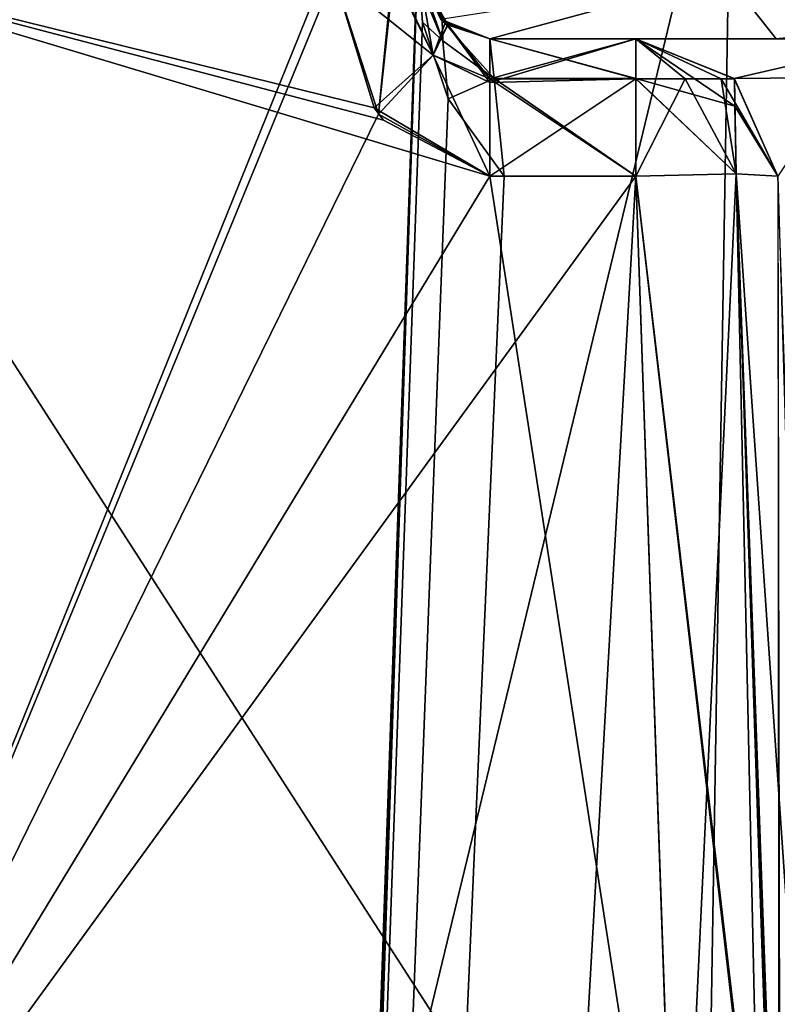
# Model space of a CAD drawing. Header units: inches. Extents: x -10 to 10, y -2.3 to 4.3.
# Tile 651 of 656: x -2.64 to -2.373, y 2.925 to 3.272. Entities that reach past the tile are written whole.
import ezdxf

# ---------------------------------------------------------------- set-up
doc = ezdxf.new("R2010")
doc.units = ezdxf.units.IN
doc.header["$LTSCALE"] = 65.185185
doc.header["$MEASUREMENT"] = 0
for name, color, linetype in [('11478', 7, 'CONTINUOUS'), ('11532', 7, 'CONTINUOUS'), ('12195', 7, 'CONTINUOUS'), ('12196', 7, 'CONTINUOUS'), ('12197', 7, 'CONTINUOUS'), ('12198', 7, 'CONTINUOUS'), ('12200', 7, 'CONTINUOUS'), ('12201', 7, 'CONTINUOUS'), ('12202', 7, 'CONTINUOUS'), ('12210', 7, 'CONTINUOUS'), ('12218', 7, 'CONTINUOUS'), ('12219', 7, 'CONTINUOUS'), ('9749', 7, 'CONTINUOUS'), ('9750', 7, 'CONTINUOUS'), ('9751', 7, 'CONTINUOUS'), ('9752', 7, 'CONTINUOUS'), ('9753', 7, 'CONTINUOUS'), ('9754', 7, 'CONTINUOUS'), ('9755', 7, 'CONTINUOUS'), ('9756', 7, 'CONTINUOUS'), ('9792', 7, 'CONTINUOUS'), ('9796', 7, 'CONTINUOUS'), ('9797', 7, 'CONTINUOUS'), ('9802', 7, 'CONTINUOUS'), ('9803', 7, 'CONTINUOUS'), ('9804', 7, 'CONTINUOUS'), ('9805', 7, 'CONTINUOUS'), ('9806', 7, 'CONTINUOUS'), ('9807', 7, 'CONTINUOUS'), ('9808', 7, 'CONTINUOUS'), ('9809', 7, 'CONTINUOUS'), ('9821', 7, 'CONTINUOUS'), ('9823', 7, 'CONTINUOUS'), ('9824', 7, 'CONTINUOUS'), ('9825', 7, 'CONTINUOUS'), ('9826', 7, 'CONTINUOUS'), ('9827', 7, 'CONTINUOUS'), ('9829', 7, 'CONTINUOUS'), ('9830', 7, 'CONTINUOUS'), ('9831', 7, 'CONTINUOUS'), ('9832', 7, 'CONTINUOUS'), ('9834', 7, 'CONTINUOUS'), ('9836', 7, 'CONTINUOUS'), ('9878', 7, 'CONTINUOUS'), ('9884', 7, 'CONTINUOUS'), ('9885', 7, 'CONTINUOUS'), ('9886', 7, 'CONTINUOUS'), ('9887', 7, 'CONTINUOUS'), ('9890', 7, 'CONTINUOUS'), ('9891', 7, 'CONTINUOUS'), ('9892', 7, 'CONTINUOUS'), ('9893', 7, 'CONTINUOUS')]:
    doc.layers.add(name, color=color, linetype=linetype)

msp = doc.modelspace()

# ---------------------------------------------------------------- linework, layer by layer
at = {"layer": '11478', "linetype": 'CONTINUOUS'}
for points in [[(-2.47459, 3.265, -4.13024), (-2.49189, 3.27195, -4.13043), (-2.39158, 3.28753, -4.39138), (-2.47459, 3.265, -4.13024)], [(-2.37384, 3.265, -4.37382), (-2.47459, 3.265, -4.13024), (-2.39158, 3.28753, -4.39138), (-2.37384, 3.265, -4.37382)], [(-2.13043, 3.28826, -4.49953), (-2.37384, 3.265, -4.37382), (-2.39158, 3.28753, -4.39138), (-2.13043, 3.28826, -4.49953)], [(-2.37384, 3.265, -4.37382), (-2.13043, 3.28826, -4.49953), (-2.13043, 3.27149, -4.49139), (-2.37384, 3.265, -4.37382)], [(-2.13026, 3.265, -4.47459), (-2.37384, 3.265, -4.37382), (-2.13043, 3.27149, -4.49139), (-2.13026, 3.265, -4.47459)]]:
    msp.add_3dface(points, dxfattribs=at)
at = {"layer": '11532', "linetype": 'CONTINUOUS'}
for points in [[(-2.49769, 3.36105, 5.67792), (-2.51583, 2.84164, 5.69606), (-2.51556, 2.84279, 5.70918), (-2.49769, 3.36105, 5.67792)], [(-2.49769, 3.36105, 5.67792), (-2.51556, 2.84279, 5.70918), (-2.51484, 2.84314, 5.72232), (-2.49769, 3.36105, 5.67792)], [(-2.51484, 2.84314, 5.72232), (-2.39806, 2.84254, 5.96665), (-2.3894, 3.36148, 5.9394), (-2.51484, 2.84314, 5.72232)], [(-2.49769, 3.36105, 5.67792), (-2.51484, 2.84314, 5.72232), (-2.3894, 3.36148, 5.9394), (-2.49769, 3.36105, 5.67792)], [(-2.39806, 2.84254, 5.96665), (-2.146, 2.84326, 6.06578), (-2.3894, 3.36148, 5.9394), (-2.39806, 2.84254, 5.96665)], [(-2.3894, 3.36148, 5.9394), (-2.146, 2.84326, 6.06578), (-2.12792, 3.36105, 6.04769), (-2.3894, 3.36148, 5.9394)]]:
    msp.add_3dface(points, dxfattribs=at)
at = {"layer": '12195', "linetype": 'CONTINUOUS'}
for points in [[(-2.42328, 3.21674, -2.10273), (-2.37358, 2.78874, -2.10362), (-2.38797, 3.21747, -2.08808), (-2.42328, 3.21674, -2.10273)], [(-2.35835, 2.78812, -2.06773), (-2.37331, 3.21674, -2.05276), (-2.38797, 3.21747, -2.08808), (-2.35835, 2.78812, -2.06773)], [(-2.37358, 2.78874, -2.10362), (-2.35835, 2.78812, -2.06773), (-2.38797, 3.21747, -2.08808), (-2.37358, 2.78874, -2.10362)], [(-2.42328, 3.21674, -2.10273), (-2.40831, 2.78802, -2.1177), (-2.37358, 2.78874, -2.10362), (-2.42328, 3.21674, -2.10273)]]:
    msp.add_3dface(points, dxfattribs=at)
at = {"layer": '12196', "linetype": 'CONTINUOUS'}
for points in [[(-2.42328, 3.265, -2.05276), (-2.42328, 3.25097, -2.0875), (-2.40592, 3.25097, -2.08284), (-2.42328, 3.265, -2.05276)], [(-2.42328, 3.265, -2.05276), (-2.40592, 3.25097, -2.08284), (-2.3932, 3.25097, -2.07013), (-2.42328, 3.265, -2.05276)], [(-2.42328, 3.265, -2.05276), (-2.3932, 3.25097, -2.07013), (-2.38855, 3.25097, -2.05276), (-2.42328, 3.265, -2.05276)], [(-2.42328, 3.25097, -2.0875), (-2.38797, 3.21747, -2.08808), (-2.40592, 3.25097, -2.08284), (-2.42328, 3.25097, -2.0875)], [(-2.42328, 3.21674, -2.10273), (-2.38797, 3.21747, -2.08808), (-2.42328, 3.25097, -2.0875), (-2.42328, 3.21674, -2.10273)], [(-2.40592, 3.25097, -2.08284), (-2.38797, 3.21747, -2.08808), (-2.3932, 3.25097, -2.07013), (-2.40592, 3.25097, -2.08284)], [(-2.38797, 3.21747, -2.08808), (-2.37331, 3.21674, -2.05276), (-2.3932, 3.25097, -2.07013), (-2.38797, 3.21747, -2.08808)], [(-2.3932, 3.25097, -2.07013), (-2.37331, 3.21674, -2.05276), (-2.38855, 3.25097, -2.05276), (-2.3932, 3.25097, -2.07013)]]:
    msp.add_3dface(points, dxfattribs=at)
at = {"layer": '12197', "linetype": 'CONTINUOUS'}
for points in [[(-2.42328, 3.265, -2.05276), (-2.47459, 3.265, -2.05276), (-2.47461, 3.24958, -2.08888), (-2.42328, 3.265, -2.05276)], [(-2.42328, 3.25097, -2.0875), (-2.42328, 3.265, -2.05276), (-2.47461, 3.24958, -2.08888), (-2.42328, 3.25097, -2.0875)], [(-2.47459, 3.21674, -2.10273), (-2.42328, 3.25097, -2.0875), (-2.47461, 3.24958, -2.08888), (-2.47459, 3.21674, -2.10273)], [(-2.47459, 3.21674, -2.10273), (-2.42328, 3.21674, -2.10273), (-2.42328, 3.25097, -2.0875), (-2.47459, 3.21674, -2.10273)]]:
    msp.add_3dface(points, dxfattribs=at)
at = {"layer": '12198', "linetype": 'CONTINUOUS'}
for points in [[(-2.52946, 3.28721, -2.10027), (-2.51371, 3.23849, -2.10197), (-2.50886, 3.28842, -2.09199), (-2.52946, 3.28721, -2.10027)], [(-2.50886, 3.28842, -2.09199), (-2.51371, 3.23849, -2.10197), (-2.49456, 3.25919, -2.08974), (-2.50886, 3.28842, -2.09199)], [(-2.49456, 3.25919, -2.08974), (-2.49953, 3.28826, -2.07029), (-2.50886, 3.28842, -2.09199), (-2.49456, 3.25919, -2.08974)], [(-2.48945, 3.2699, -2.06118), (-2.49953, 3.28826, -2.07029), (-2.49456, 3.25919, -2.08974), (-2.48945, 3.2699, -2.06118)], [(-2.47461, 3.24958, -2.08888), (-2.48945, 3.2699, -2.06118), (-2.49456, 3.25919, -2.08974), (-2.47461, 3.24958, -2.08888)], [(-2.47459, 3.265, -2.05276), (-2.48945, 3.2699, -2.06118), (-2.47461, 3.24958, -2.08888), (-2.47459, 3.265, -2.05276)], [(-2.51371, 3.23849, -2.10197), (-2.47459, 3.21674, -2.10273), (-2.49456, 3.25919, -2.08974), (-2.51371, 3.23849, -2.10197)], [(-2.47459, 3.21674, -2.10273), (-2.47461, 3.24958, -2.08888), (-2.49456, 3.25919, -2.08974), (-2.47459, 3.21674, -2.10273)]]:
    msp.add_3dface(points, dxfattribs=at)
at = {"layer": '12200', "linetype": 'CONTINUOUS'}
for points in [[(-2.42328, 3.265, 0.50276), (-2.42328, 3.265, -2.05276), (-2.38855, 3.25097, -2.05276), (-2.42328, 3.265, 0.50276)], [(-2.42328, 3.265, 0.50276), (-2.38855, 3.25097, -2.05276), (-2.38855, 3.25097, 0.50276), (-2.42328, 3.265, 0.50276)], [(-2.37331, 3.21674, -2.05276), (-2.37331, 3.21674, 0.50276), (-2.38855, 3.25097, 0.50276), (-2.37331, 3.21674, -2.05276)], [(-2.38855, 3.25097, -2.05276), (-2.37331, 3.21674, -2.05276), (-2.38855, 3.25097, 0.50276), (-2.38855, 3.25097, -2.05276)]]:
    msp.add_3dface(points, dxfattribs=at)
at = {"layer": '12201', "linetype": 'CONTINUOUS'}
for points in [[(-2.42328, 3.25097, 0.5375), (-2.42328, 3.265, 0.50276), (-2.40592, 3.25097, 0.53284), (-2.42328, 3.25097, 0.5375)], [(-2.42328, 3.265, 0.50276), (-2.38855, 3.25097, 0.50276), (-2.3932, 3.25097, 0.52013), (-2.42328, 3.265, 0.50276)], [(-2.40592, 3.25097, 0.53284), (-2.42328, 3.265, 0.50276), (-2.3932, 3.25097, 0.52013), (-2.40592, 3.25097, 0.53284)], [(-2.42328, 3.21674, 0.55273), (-2.42328, 3.25097, 0.5375), (-2.40592, 3.25097, 0.53284), (-2.42328, 3.21674, 0.55273)], [(-2.42328, 3.21674, 0.55273), (-2.40592, 3.25097, 0.53284), (-2.38797, 3.21747, 0.53808), (-2.42328, 3.21674, 0.55273)], [(-2.40592, 3.25097, 0.53284), (-2.3932, 3.25097, 0.52013), (-2.38797, 3.21747, 0.53808), (-2.40592, 3.25097, 0.53284)], [(-2.3932, 3.25097, 0.52013), (-2.38855, 3.25097, 0.50276), (-2.38797, 3.21747, 0.53808), (-2.3932, 3.25097, 0.52013)], [(-2.38855, 3.25097, 0.50276), (-2.37331, 3.21674, 0.50276), (-2.38797, 3.21747, 0.53808), (-2.38855, 3.25097, 0.50276)]]:
    msp.add_3dface(points, dxfattribs=at)
at = {"layer": '12202', "linetype": 'CONTINUOUS'}
for points in [[(-2.40831, 2.78802, 0.5677), (-2.42328, 3.21674, 0.55273), (-2.38797, 3.21747, 0.53808), (-2.40831, 2.78802, 0.5677)], [(-2.40831, 2.78802, 0.5677), (-2.38797, 3.21747, 0.53808), (-2.37296, 2.78874, 0.55301), (-2.40831, 2.78802, 0.5677)], [(-2.38797, 3.21747, 0.53808), (-2.37331, 3.21674, 0.50276), (-2.37296, 2.78874, 0.55301), (-2.38797, 3.21747, 0.53808)]]:
    msp.add_3dface(points, dxfattribs=at)
at = {"layer": '12210', "linetype": 'CONTINUOUS'}
for points in [[(-2.38797, 3.21747, 1.01192), (-2.42328, 3.21674, 0.99727), (-2.37358, 2.78874, 0.99638), (-2.38797, 3.21747, 1.01192)], [(-2.35835, 2.78812, 1.03227), (-2.37331, 3.21674, 1.04724), (-2.38797, 3.21747, 1.01192), (-2.35835, 2.78812, 1.03227)], [(-2.35835, 2.78812, 1.03227), (-2.38797, 3.21747, 1.01192), (-2.37358, 2.78874, 0.99638), (-2.35835, 2.78812, 1.03227)], [(-2.42328, 3.21674, 0.99727), (-2.40831, 2.78802, 0.9823), (-2.37358, 2.78874, 0.99638), (-2.42328, 3.21674, 0.99727)]]:
    msp.add_3dface(points, dxfattribs=at)
at = {"layer": '12218', "linetype": 'CONTINUOUS'}
for points in [[(-2.48941, 3.26987, 3.61115), (-2.49953, 3.28826, 3.62029), (-2.48945, 3.2699, 1.03882), (-2.48941, 3.26987, 3.61115)], [(-2.49953, 3.28826, 3.62029), (-2.49953, 3.28826, 1.02971), (-2.48945, 3.2699, 1.03882), (-2.49953, 3.28826, 3.62029)], [(-2.47459, 3.265, 1.04724), (-2.48941, 3.26987, 3.61115), (-2.48945, 3.2699, 1.03882), (-2.47459, 3.265, 1.04724)], [(-2.47459, 3.265, 3.60276), (-2.48941, 3.26987, 3.61115), (-2.47459, 3.265, 1.04724), (-2.47459, 3.265, 3.60276)]]:
    msp.add_3dface(points, dxfattribs=at)
at = {"layer": '12219', "linetype": 'CONTINUOUS'}
for points in [[(-2.42328, 3.265, 3.60276), (-2.47459, 3.265, 3.60276), (-2.47459, 3.265, 1.04724), (-2.42328, 3.265, 3.60276)], [(-2.42328, 3.265, 1.04724), (-2.42328, 3.265, 3.60276), (-2.47459, 3.265, 1.04724), (-2.42328, 3.265, 1.04724)]]:
    msp.add_3dface(points, dxfattribs=at)
at = {"layer": '9749', "linetype": 'CONTINUOUS'}
for points in [[(-2.5, 3.295, 4.55817), (-2.49831, 3.27082, 4.55902), (-2.62939, -0.41025, 4.68756), (-2.5, 3.295, 4.55817)], [(-2.49831, 3.27082, 4.55902), (-2.48923, 3.24383, 4.55996), (-2.62939, -0.41025, 4.68756), (-2.49831, 3.27082, 4.55902)], [(-2.48923, 3.24383, 4.55996), (-2.46953, 3.21674, 4.56091), (-2.62939, -0.41025, 4.68756), (-2.48923, 3.24383, 4.55996)], [(-2.62939, -0.41025, 4.68756), (-2.46953, 3.21674, 4.56091), (-2.42328, 3.21674, 4.56091), (-2.62939, -0.41025, 4.68756)], [(-2.32849, 0.50212, 4.6557), (-2.62939, -0.41025, 4.68756), (-2.42328, 3.21674, 4.56091), (-2.32849, 0.50212, 4.6557)]]:
    msp.add_3dface(points, dxfattribs=at)
at = {"layer": '9750', "linetype": 'CONTINUOUS'}
for points in [[(-2.47311, 3.25099, 4.54565), (-2.47459, 3.265, 4.51094), (-2.42328, 3.25098, 4.54566), (-2.47311, 3.25099, 4.54565)], [(-2.42328, 3.25098, 4.54566), (-2.47459, 3.265, 4.51094), (-2.42328, 3.265, 4.51094), (-2.42328, 3.25098, 4.54566)], [(-2.42328, 3.21674, 4.56091), (-2.46953, 3.21674, 4.56091), (-2.47311, 3.25099, 4.54565), (-2.42328, 3.21674, 4.56091)], [(-2.42328, 3.21674, 4.56091), (-2.47311, 3.25099, 4.54565), (-2.42328, 3.25098, 4.54566), (-2.42328, 3.21674, 4.56091)]]:
    msp.add_3dface(points, dxfattribs=at)
at = {"layer": '9751', "linetype": 'CONTINUOUS'}
for points in [[(-2.49139, 3.27148, 4.51094), (-2.4911, 3.26428, 4.5393), (-2.49953, 3.28826, 4.51094), (-2.49139, 3.27148, 4.51094)], [(-2.49953, 3.28826, 4.51094), (-2.4911, 3.26428, 4.5393), (-2.49921, 3.28376, 4.53649), (-2.49953, 3.28826, 4.51094)], [(-2.4911, 3.26428, 4.5393), (-2.49831, 3.27082, 4.55902), (-2.49921, 3.28376, 4.53649), (-2.4911, 3.26428, 4.5393)], [(-2.48923, 3.24383, 4.55996), (-2.49831, 3.27082, 4.55902), (-2.4911, 3.26428, 4.5393), (-2.48923, 3.24383, 4.55996)], [(-2.47459, 3.265, 4.51094), (-2.47311, 3.25099, 4.54565), (-2.49139, 3.27148, 4.51094), (-2.47459, 3.265, 4.51094)], [(-2.49139, 3.27148, 4.51094), (-2.47311, 3.25099, 4.54565), (-2.4911, 3.26428, 4.5393), (-2.49139, 3.27148, 4.51094)], [(-2.47311, 3.25099, 4.54565), (-2.48923, 3.24383, 4.55996), (-2.4911, 3.26428, 4.5393), (-2.47311, 3.25099, 4.54565)], [(-2.46953, 3.21674, 4.56091), (-2.48923, 3.24383, 4.55996), (-2.47311, 3.25099, 4.54565), (-2.46953, 3.21674, 4.56091)]]:
    msp.add_3dface(points, dxfattribs=at)
at = {"layer": '9752', "linetype": 'CONTINUOUS'}
for points in [[(-2.49139, 3.27148, 4.51094), (-2.49953, 3.28826, 4.51094), (-2.48945, 3.2699, 4.13882), (-2.49139, 3.27148, 4.51094)], [(-2.48945, 3.2699, 4.13882), (-2.49953, 3.28826, 4.51094), (-2.49953, 3.28826, 4.12971), (-2.48945, 3.2699, 4.13882)], [(-2.47459, 3.265, 4.51094), (-2.49139, 3.27148, 4.51094), (-2.47459, 3.265, 4.14724), (-2.47459, 3.265, 4.51094)], [(-2.47459, 3.265, 4.14724), (-2.49139, 3.27148, 4.51094), (-2.48945, 3.2699, 4.13882), (-2.47459, 3.265, 4.14724)]]:
    msp.add_3dface(points, dxfattribs=at)
at = {"layer": '9753', "linetype": 'CONTINUOUS'}
for points in [[(-2.42328, 3.265, 4.51094), (-2.47459, 3.265, 4.51094), (-2.47459, 3.265, 4.14724), (-2.42328, 3.265, 4.51094)], [(-2.42328, 3.265, 4.51094), (-2.47459, 3.265, 4.14724), (-2.42328, 3.265, 4.14724), (-2.42328, 3.265, 4.51094)]]:
    msp.add_3dface(points, dxfattribs=at)
at = {"layer": '9754', "linetype": 'CONTINUOUS'}
for points in [[(-2.42328, 3.265, 4.51094), (-2.42328, 3.265, 4.14724), (-2.38855, 3.25097, 4.14724), (-2.42328, 3.265, 4.51094)], [(-2.38855, 3.25097, 4.51094), (-2.42328, 3.265, 4.51094), (-2.38855, 3.25097, 4.14724), (-2.38855, 3.25097, 4.51094)], [(-2.37331, 3.21674, 4.51094), (-2.38855, 3.25097, 4.51094), (-2.37331, 3.21674, 4.14724), (-2.37331, 3.21674, 4.51094)], [(-2.37331, 3.21674, 4.14724), (-2.38855, 3.25097, 4.51094), (-2.38855, 3.25097, 4.14724), (-2.37331, 3.21674, 4.14724)]]:
    msp.add_3dface(points, dxfattribs=at)
at = {"layer": '9755', "linetype": 'CONTINUOUS'}
for points in [[(-2.42328, 3.25098, 4.54566), (-2.42328, 3.265, 4.51094), (-2.38839, 3.24135, 4.53519), (-2.42328, 3.25098, 4.54566)], [(-2.42328, 3.265, 4.51094), (-2.38855, 3.25097, 4.51094), (-2.38839, 3.24135, 4.53519), (-2.42328, 3.265, 4.51094)], [(-2.42328, 3.21674, 4.56091), (-2.42328, 3.25098, 4.54566), (-2.38797, 3.21747, 4.54625), (-2.42328, 3.21674, 4.56091)], [(-2.42328, 3.25098, 4.54566), (-2.38839, 3.24135, 4.53519), (-2.38797, 3.21747, 4.54625), (-2.42328, 3.25098, 4.54566)], [(-2.38855, 3.25097, 4.51094), (-2.37331, 3.21674, 4.51094), (-2.38839, 3.24135, 4.53519), (-2.38855, 3.25097, 4.51094)], [(-2.38839, 3.24135, 4.53519), (-2.37331, 3.21674, 4.51094), (-2.38797, 3.21747, 4.54625), (-2.38839, 3.24135, 4.53519)]]:
    msp.add_3dface(points, dxfattribs=at)
at = {"layer": '9756', "linetype": 'CONTINUOUS'}
for points in [[(-2.32849, 0.50212, 4.6557), (-2.42328, 3.21674, 4.56091), (-2.38797, 3.21747, 4.54625), (-2.32849, 0.50212, 4.6557)], [(-2.32849, 0.50212, 4.6557), (-2.38797, 3.21747, 4.54625), (-2.29313, 0.50284, 4.641), (-2.32849, 0.50212, 4.6557)], [(-2.38797, 3.21747, 4.54625), (-2.37331, 3.21674, 4.51094), (-2.29313, 0.50284, 4.641), (-2.38797, 3.21747, 4.54625)]]:
    msp.add_3dface(points, dxfattribs=at)
at = {"layer": '9792', "linetype": 'CONTINUOUS'}
for points in [[(-2.42328, 3.21674, 4.09727), (-2.37305, 2.78874, 4.0969), (-2.38797, 3.21747, 4.11192), (-2.42328, 3.21674, 4.09727)], [(-2.35835, 2.78812, 4.13227), (-2.37331, 3.21674, 4.14724), (-2.38797, 3.21747, 4.11192), (-2.35835, 2.78812, 4.13227)], [(-2.37305, 2.78874, 4.0969), (-2.35835, 2.78812, 4.13227), (-2.38797, 3.21747, 4.11192), (-2.37305, 2.78874, 4.0969)], [(-2.40831, 2.78802, 4.0823), (-2.37305, 2.78874, 4.0969), (-2.42328, 3.21674, 4.09727), (-2.40831, 2.78802, 4.0823)]]:
    msp.add_3dface(points, dxfattribs=at)
at = {"layer": '9796', "linetype": 'CONTINUOUS'}
for points in [[(-2.38797, 3.21747, 3.63808), (-2.40831, 2.78802, 3.6677), (-2.42328, 3.21674, 3.65273), (-2.38797, 3.21747, 3.63808)], [(-2.37243, 2.78874, 3.65247), (-2.40831, 2.78802, 3.6677), (-2.38797, 3.21747, 3.63808), (-2.37243, 2.78874, 3.65247)], [(-2.37331, 3.21674, 3.60276), (-2.37243, 2.78874, 3.65247), (-2.38797, 3.21747, 3.63808), (-2.37331, 3.21674, 3.60276)]]:
    msp.add_3dface(points, dxfattribs=at)
at = {"layer": '9797', "linetype": 'CONTINUOUS'}
for points in [[(-2.735, 3.295, 3.65), (-2.40831, 2.78802, 3.6677), (-2.735, 2.78802, 3.6677), (-2.735, 3.295, 3.65)], [(-2.40831, 2.78802, 3.6677), (-2.735, 3.295, 3.65), (-2.47459, 3.21674, 3.65273), (-2.40831, 2.78802, 3.6677)], [(-2.47459, 3.21674, 3.65273), (-2.735, 3.295, 3.65), (-2.51204, 3.23639, 3.65205), (-2.47459, 3.21674, 3.65273)], [(-2.51204, 3.23639, 3.65205), (-2.735, 3.295, 3.65), (-2.51527, 3.24074, 3.65189), (-2.51204, 3.23639, 3.65205)], [(-2.51527, 3.24074, 3.65189), (-2.735, 3.295, 3.65), (-2.52946, 3.28721, 3.65027), (-2.51527, 3.24074, 3.65189)], [(-2.42328, 3.21674, 3.65273), (-2.40831, 2.78802, 3.6677), (-2.47459, 3.21674, 3.65273), (-2.42328, 3.21674, 3.65273)]]:
    msp.add_3dface(points, dxfattribs=at)
at = {"layer": '9802', "linetype": 'CONTINUOUS'}
for points in [[(-2.52946, 3.28721, 3.65027), (-2.50832, 3.28844, 3.64146), (-2.49448, 3.25929, 3.63961), (-2.52946, 3.28721, 3.65027)], [(-2.51527, 3.24074, 3.65189), (-2.52946, 3.28721, 3.65027), (-2.49448, 3.25929, 3.63961), (-2.51527, 3.24074, 3.65189)], [(-2.50832, 3.28844, 3.64146), (-2.49953, 3.28826, 3.62029), (-2.49448, 3.25929, 3.63961), (-2.50832, 3.28844, 3.64146)], [(-2.49448, 3.25929, 3.63961), (-2.49953, 3.28826, 3.62029), (-2.48941, 3.26987, 3.61115), (-2.49448, 3.25929, 3.63961)], [(-2.49448, 3.25929, 3.63961), (-2.48941, 3.26987, 3.61115), (-2.47461, 3.25097, 3.6375), (-2.49448, 3.25929, 3.63961)], [(-2.47459, 3.265, 3.60276), (-2.47461, 3.25097, 3.6375), (-2.48941, 3.26987, 3.61115), (-2.47459, 3.265, 3.60276)], [(-2.47459, 3.21674, 3.65273), (-2.51527, 3.24074, 3.65189), (-2.49448, 3.25929, 3.63961), (-2.47459, 3.21674, 3.65273)], [(-2.47459, 3.21674, 3.65273), (-2.49448, 3.25929, 3.63961), (-2.47461, 3.25097, 3.6375), (-2.47459, 3.21674, 3.65273)], [(-2.47459, 3.21674, 3.65273), (-2.51204, 3.23639, 3.65205), (-2.51527, 3.24074, 3.65189), (-2.47459, 3.21674, 3.65273)]]:
    msp.add_3dface(points, dxfattribs=at)
at = {"layer": '9803', "linetype": 'CONTINUOUS'}
for points in [[(-2.47461, 3.25097, 3.6375), (-2.47459, 3.265, 3.60276), (-2.42328, 3.25097, 3.6375), (-2.47461, 3.25097, 3.6375)], [(-2.42328, 3.25097, 3.6375), (-2.47459, 3.265, 3.60276), (-2.42328, 3.265, 3.60276), (-2.42328, 3.25097, 3.6375)], [(-2.42328, 3.21674, 3.65273), (-2.47459, 3.21674, 3.65273), (-2.47461, 3.25097, 3.6375), (-2.42328, 3.21674, 3.65273)], [(-2.42328, 3.21674, 3.65273), (-2.47461, 3.25097, 3.6375), (-2.42328, 3.25097, 3.6375), (-2.42328, 3.21674, 3.65273)]]:
    msp.add_3dface(points, dxfattribs=at)
at = {"layer": '9804', "linetype": 'CONTINUOUS'}
for points in [[(-2.42328, 3.25097, 3.6375), (-2.42328, 3.265, 3.60276), (-2.40592, 3.25097, 3.63284), (-2.42328, 3.25097, 3.6375)], [(-2.40592, 3.25097, 3.63284), (-2.42328, 3.265, 3.60276), (-2.3932, 3.25097, 3.62013), (-2.40592, 3.25097, 3.63284)], [(-2.3932, 3.25097, 3.62013), (-2.42328, 3.265, 3.60276), (-2.38855, 3.25097, 3.60276), (-2.3932, 3.25097, 3.62013)], [(-2.38797, 3.21747, 3.63808), (-2.42328, 3.21674, 3.65273), (-2.40592, 3.25097, 3.63284), (-2.38797, 3.21747, 3.63808)], [(-2.42328, 3.21674, 3.65273), (-2.42328, 3.25097, 3.6375), (-2.40592, 3.25097, 3.63284), (-2.42328, 3.21674, 3.65273)], [(-2.38797, 3.21747, 3.63808), (-2.40592, 3.25097, 3.63284), (-2.3932, 3.25097, 3.62013), (-2.38797, 3.21747, 3.63808)], [(-2.38797, 3.21747, 3.63808), (-2.3932, 3.25097, 3.62013), (-2.38855, 3.25097, 3.60276), (-2.38797, 3.21747, 3.63808)], [(-2.37331, 3.21674, 3.60276), (-2.38797, 3.21747, 3.63808), (-2.38855, 3.25097, 3.60276), (-2.37331, 3.21674, 3.60276)]]:
    msp.add_3dface(points, dxfattribs=at)
at = {"layer": '9805', "linetype": 'CONTINUOUS'}
for points in [[(-2.38855, 3.25097, 3.60276), (-2.42328, 3.265, 3.60276), (-2.38855, 3.25097, 1.04724), (-2.38855, 3.25097, 3.60276)], [(-2.38855, 3.25097, 1.04724), (-2.42328, 3.265, 3.60276), (-2.42328, 3.265, 1.04724), (-2.38855, 3.25097, 1.04724)], [(-2.37331, 3.21674, 1.04724), (-2.37331, 3.21674, 3.60276), (-2.38855, 3.25097, 3.60276), (-2.37331, 3.21674, 1.04724)], [(-2.37331, 3.21674, 1.04724), (-2.38855, 3.25097, 3.60276), (-2.38855, 3.25097, 1.04724), (-2.37331, 3.21674, 1.04724)]]:
    msp.add_3dface(points, dxfattribs=at)
at = {"layer": '9806', "linetype": 'CONTINUOUS'}
for points in [[(-2.38855, 3.25097, 1.04724), (-2.42328, 3.265, 1.04724), (-2.3932, 3.25097, 1.02987), (-2.38855, 3.25097, 1.04724)], [(-2.42328, 3.265, 1.04724), (-2.42328, 3.25097, 1.0125), (-2.40592, 3.25097, 1.01716), (-2.42328, 3.265, 1.04724)], [(-2.42328, 3.265, 1.04724), (-2.40592, 3.25097, 1.01716), (-2.3932, 3.25097, 1.02987), (-2.42328, 3.265, 1.04724)], [(-2.42328, 3.25097, 1.0125), (-2.42328, 3.21674, 0.99727), (-2.38797, 3.21747, 1.01192), (-2.42328, 3.25097, 1.0125)], [(-2.40592, 3.25097, 1.01716), (-2.42328, 3.25097, 1.0125), (-2.38797, 3.21747, 1.01192), (-2.40592, 3.25097, 1.01716)], [(-2.3932, 3.25097, 1.02987), (-2.40592, 3.25097, 1.01716), (-2.38797, 3.21747, 1.01192), (-2.3932, 3.25097, 1.02987)], [(-2.37331, 3.21674, 1.04724), (-2.38855, 3.25097, 1.04724), (-2.3932, 3.25097, 1.02987), (-2.37331, 3.21674, 1.04724)], [(-2.37331, 3.21674, 1.04724), (-2.3932, 3.25097, 1.02987), (-2.38797, 3.21747, 1.01192), (-2.37331, 3.21674, 1.04724)]]:
    msp.add_3dface(points, dxfattribs=at)
at = {"layer": '9807', "linetype": 'CONTINUOUS'}
for points in [[(-2.42328, 3.25097, 1.0125), (-2.42328, 3.265, 1.04724), (-2.47461, 3.24958, 1.01112), (-2.42328, 3.25097, 1.0125)], [(-2.47461, 3.24958, 1.01112), (-2.42328, 3.265, 1.04724), (-2.47459, 3.265, 1.04724), (-2.47461, 3.24958, 1.01112)], [(-2.47459, 3.21674, 0.99727), (-2.42328, 3.25097, 1.0125), (-2.47461, 3.24958, 1.01112), (-2.47459, 3.21674, 0.99727)], [(-2.42328, 3.21674, 0.99727), (-2.42328, 3.25097, 1.0125), (-2.47459, 3.21674, 0.99727), (-2.42328, 3.21674, 0.99727)]]:
    msp.add_3dface(points, dxfattribs=at)
at = {"layer": '9808', "linetype": 'CONTINUOUS'}
for points in [[(-2.52946, 3.28721, 0.99973), (-2.51371, 3.23849, 0.99803), (-2.50886, 3.28842, 1.00801), (-2.52946, 3.28721, 0.99973)], [(-2.50886, 3.28842, 1.00801), (-2.51371, 3.23849, 0.99803), (-2.49456, 3.25919, 1.01026), (-2.50886, 3.28842, 1.00801)], [(-2.50886, 3.28842, 1.00801), (-2.49456, 3.25919, 1.01026), (-2.49953, 3.28826, 1.02971), (-2.50886, 3.28842, 1.00801)], [(-2.49953, 3.28826, 1.02971), (-2.49456, 3.25919, 1.01026), (-2.48945, 3.2699, 1.03882), (-2.49953, 3.28826, 1.02971)], [(-2.49456, 3.25919, 1.01026), (-2.47461, 3.24958, 1.01112), (-2.48945, 3.2699, 1.03882), (-2.49456, 3.25919, 1.01026)], [(-2.47461, 3.24958, 1.01112), (-2.47459, 3.265, 1.04724), (-2.48945, 3.2699, 1.03882), (-2.47461, 3.24958, 1.01112)], [(-2.51371, 3.23849, 0.99803), (-2.47459, 3.21674, 0.99727), (-2.49456, 3.25919, 1.01026), (-2.51371, 3.23849, 0.99803)], [(-2.47459, 3.21674, 0.99727), (-2.47461, 3.24958, 1.01112), (-2.49456, 3.25919, 1.01026), (-2.47459, 3.21674, 0.99727)]]:
    msp.add_3dface(points, dxfattribs=at)
at = {"layer": '9809', "linetype": 'CONTINUOUS'}
for points in [[(-2.53, 3.295, 1), (-2.65169, 3.295, 1), (-2.735, 2.78802, 0.9823), (-2.53, 3.295, 1)], [(-2.52946, 3.28721, 0.99973), (-2.53, 3.295, 1), (-2.735, 2.78802, 0.9823), (-2.52946, 3.28721, 0.99973)], [(-2.51371, 3.23849, 0.99803), (-2.52946, 3.28721, 0.99973), (-2.735, 2.78802, 0.9823), (-2.51371, 3.23849, 0.99803)], [(-2.47459, 3.21674, 0.99727), (-2.51371, 3.23849, 0.99803), (-2.735, 2.78802, 0.9823), (-2.47459, 3.21674, 0.99727)], [(-2.42328, 3.21674, 0.99727), (-2.47459, 3.21674, 0.99727), (-2.735, 2.78802, 0.9823), (-2.42328, 3.21674, 0.99727)], [(-2.40831, 2.78802, 0.9823), (-2.42328, 3.21674, 0.99727), (-2.735, 2.78802, 0.9823), (-2.40831, 2.78802, 0.9823)]]:
    msp.add_3dface(points, dxfattribs=at)
at = {"layer": '9821', "linetype": 'CONTINUOUS'}
for points in [[(-2.53, 3.295, 4.1), (-2.65169, 3.295, 4.1), (-2.735, 2.78802, 4.0823), (-2.53, 3.295, 4.1)], [(-2.52946, 3.28721, 4.09973), (-2.53, 3.295, 4.1), (-2.735, 2.78802, 4.0823), (-2.52946, 3.28721, 4.09973)], [(-2.51371, 3.23849, 4.09803), (-2.52946, 3.28721, 4.09973), (-2.735, 2.78802, 4.0823), (-2.51371, 3.23849, 4.09803)], [(-2.47459, 3.21674, 4.09727), (-2.51371, 3.23849, 4.09803), (-2.735, 2.78802, 4.0823), (-2.47459, 3.21674, 4.09727)], [(-2.42328, 3.21674, 4.09727), (-2.47459, 3.21674, 4.09727), (-2.735, 2.78802, 4.0823), (-2.42328, 3.21674, 4.09727)], [(-2.40831, 2.78802, 4.0823), (-2.42328, 3.21674, 4.09727), (-2.735, 2.78802, 4.0823), (-2.40831, 2.78802, 4.0823)]]:
    msp.add_3dface(points, dxfattribs=at)
at = {"layer": '9823', "linetype": 'CONTINUOUS'}
for points in [[(-2.52946, 3.28721, 4.09973), (-2.51371, 3.23849, 4.09803), (-2.50832, 3.28844, 4.10854), (-2.52946, 3.28721, 4.09973)], [(-2.50832, 3.28844, 4.10854), (-2.51371, 3.23849, 4.09803), (-2.49456, 3.25919, 4.11026), (-2.50832, 3.28844, 4.10854)], [(-2.49953, 3.28826, 4.12971), (-2.50832, 3.28844, 4.10854), (-2.49456, 3.25919, 4.11026), (-2.49953, 3.28826, 4.12971)], [(-2.48945, 3.2699, 4.13882), (-2.49953, 3.28826, 4.12971), (-2.49456, 3.25919, 4.11026), (-2.48945, 3.2699, 4.13882)], [(-2.48945, 3.2699, 4.13882), (-2.49456, 3.25919, 4.11026), (-2.47461, 3.25097, 4.1125), (-2.48945, 3.2699, 4.13882)], [(-2.47459, 3.265, 4.14724), (-2.48945, 3.2699, 4.13882), (-2.47461, 3.25097, 4.1125), (-2.47459, 3.265, 4.14724)], [(-2.51371, 3.23849, 4.09803), (-2.47459, 3.21674, 4.09727), (-2.49456, 3.25919, 4.11026), (-2.51371, 3.23849, 4.09803)], [(-2.49456, 3.25919, 4.11026), (-2.47459, 3.21674, 4.09727), (-2.47461, 3.25097, 4.1125), (-2.49456, 3.25919, 4.11026)]]:
    msp.add_3dface(points, dxfattribs=at)
at = {"layer": '9824', "linetype": 'CONTINUOUS'}
for points in [[(-2.42328, 3.265, 4.14724), (-2.47459, 3.265, 4.14724), (-2.47461, 3.25097, 4.1125), (-2.42328, 3.265, 4.14724)], [(-2.42328, 3.265, 4.14724), (-2.47461, 3.25097, 4.1125), (-2.42328, 3.25097, 4.1125), (-2.42328, 3.265, 4.14724)], [(-2.47461, 3.25097, 4.1125), (-2.47459, 3.21674, 4.09727), (-2.42328, 3.25097, 4.1125), (-2.47461, 3.25097, 4.1125)], [(-2.47459, 3.21674, 4.09727), (-2.42328, 3.21674, 4.09727), (-2.42328, 3.25097, 4.1125), (-2.47459, 3.21674, 4.09727)]]:
    msp.add_3dface(points, dxfattribs=at)
at = {"layer": '9825', "linetype": 'CONTINUOUS'}
for points in [[(-2.38855, 3.25097, 4.14724), (-2.42328, 3.265, 4.14724), (-2.3932, 3.25097, 4.12987), (-2.38855, 3.25097, 4.14724)], [(-2.42328, 3.265, 4.14724), (-2.42328, 3.25097, 4.1125), (-2.40592, 3.25097, 4.11716), (-2.42328, 3.265, 4.14724)], [(-2.42328, 3.265, 4.14724), (-2.40592, 3.25097, 4.11716), (-2.3932, 3.25097, 4.12987), (-2.42328, 3.265, 4.14724)], [(-2.42328, 3.21674, 4.09727), (-2.38797, 3.21747, 4.11192), (-2.42328, 3.25097, 4.1125), (-2.42328, 3.21674, 4.09727)], [(-2.42328, 3.25097, 4.1125), (-2.38797, 3.21747, 4.11192), (-2.40592, 3.25097, 4.11716), (-2.42328, 3.25097, 4.1125)], [(-2.40592, 3.25097, 4.11716), (-2.38797, 3.21747, 4.11192), (-2.3932, 3.25097, 4.12987), (-2.40592, 3.25097, 4.11716)], [(-2.37331, 3.21674, 4.14724), (-2.38855, 3.25097, 4.14724), (-2.3932, 3.25097, 4.12987), (-2.37331, 3.21674, 4.14724)], [(-2.38797, 3.21747, 4.11192), (-2.37331, 3.21674, 4.14724), (-2.3932, 3.25097, 4.12987), (-2.38797, 3.21747, 4.11192)]]:
    msp.add_3dface(points, dxfattribs=at)
at = {"layer": '9826', "linetype": 'CONTINUOUS'}
msp.add_3dface([(-2.49831, 3.27082, 4.55902), (-2.5, 3.295, 4.55817), (-2.49921, 3.28376, 4.53649), (-2.49831, 3.27082, 4.55902)], dxfattribs=at)
at = {"layer": '9827', "linetype": 'CONTINUOUS'}
for points in [[(-2.49769, 3.36105, 5.67792), (-2.5, 3.295, 4.55817), (-2.51884, 2.75535, 5.52438), (-2.49769, 3.36105, 5.67792)], [(-2.51583, 2.84164, 5.69606), (-2.49769, 3.36105, 5.67792), (-2.51884, 2.75535, 5.52438), (-2.51583, 2.84164, 5.69606)], [(-2.5, 3.295, 4.55817), (-2.62939, -0.41025, 4.68756), (-2.62864, -0.38866, 4.73502), (-2.5, 3.295, 4.55817)], [(-2.62834, -0.38006, 4.78642), (-2.5, 3.295, 4.55817), (-2.62864, -0.38866, 4.73502), (-2.62834, -0.38006, 4.78642)], [(-2.62765, -0.36044, 5.34843), (-2.5, 3.295, 4.55817), (-2.62834, -0.38006, 4.78642), (-2.62765, -0.36044, 5.34843)], [(-2.52505, 2.57775, 5.45103), (-2.5, 3.295, 4.55817), (-2.62765, -0.36044, 5.34843), (-2.52505, 2.57775, 5.45103)], [(-2.51884, 2.75535, 5.52438), (-2.5, 3.295, 4.55817), (-2.52505, 2.57775, 5.45103), (-2.51884, 2.75535, 5.52438)]]:
    msp.add_3dface(points, dxfattribs=at)
at = {"layer": '9829', "linetype": 'CONTINUOUS'}
for points in [[(-2.49953, 3.28826, 0.52029), (-2.49953, 3.28826, -2.07029), (-2.48945, 3.2699, -2.06118), (-2.49953, 3.28826, 0.52029)], [(-2.49953, 3.28826, 0.52029), (-2.48945, 3.2699, -2.06118), (-2.49034, 3.27058, 0.51192), (-2.49953, 3.28826, 0.52029)], [(-2.47459, 3.265, -2.05276), (-2.47459, 3.265, 0.50276), (-2.49034, 3.27058, 0.51192), (-2.47459, 3.265, -2.05276)], [(-2.48945, 3.2699, -2.06118), (-2.47459, 3.265, -2.05276), (-2.49034, 3.27058, 0.51192), (-2.48945, 3.2699, -2.06118)]]:
    msp.add_3dface(points, dxfattribs=at)
at = {"layer": '9830', "linetype": 'CONTINUOUS'}
for points in [[(-2.47459, 3.265, 0.50276), (-2.47459, 3.265, -2.05276), (-2.42328, 3.265, 0.50276), (-2.47459, 3.265, 0.50276)], [(-2.42328, 3.265, 0.50276), (-2.47459, 3.265, -2.05276), (-2.42328, 3.265, -2.05276), (-2.42328, 3.265, 0.50276)]]:
    msp.add_3dface(points, dxfattribs=at)
at = {"layer": '9831', "linetype": 'CONTINUOUS'}
for points in [[(-2.47461, 3.25097, 0.5375), (-2.47459, 3.265, 0.50276), (-2.42328, 3.25097, 0.5375), (-2.47461, 3.25097, 0.5375)], [(-2.47459, 3.265, 0.50276), (-2.42328, 3.265, 0.50276), (-2.42328, 3.25097, 0.5375), (-2.47459, 3.265, 0.50276)], [(-2.47459, 3.21674, 0.55273), (-2.47461, 3.25097, 0.5375), (-2.42328, 3.21674, 0.55273), (-2.47459, 3.21674, 0.55273)], [(-2.42328, 3.21674, 0.55273), (-2.47461, 3.25097, 0.5375), (-2.42328, 3.25097, 0.5375), (-2.42328, 3.21674, 0.55273)]]:
    msp.add_3dface(points, dxfattribs=at)
at = {"layer": '9832', "linetype": 'CONTINUOUS'}
for points in [[(-2.49448, 3.25929, 0.53961), (-2.52946, 3.28721, 0.55027), (-2.50832, 3.28844, 0.54146), (-2.49448, 3.25929, 0.53961)], [(-2.51527, 3.24074, 0.55189), (-2.52946, 3.28721, 0.55027), (-2.49448, 3.25929, 0.53961), (-2.51527, 3.24074, 0.55189)], [(-2.49953, 3.28826, 0.52029), (-2.49448, 3.25929, 0.53961), (-2.50832, 3.28844, 0.54146), (-2.49953, 3.28826, 0.52029)], [(-2.49953, 3.28826, 0.52029), (-2.49034, 3.27058, 0.51192), (-2.49448, 3.25929, 0.53961), (-2.49953, 3.28826, 0.52029)], [(-2.49034, 3.27058, 0.51192), (-2.47461, 3.25097, 0.5375), (-2.49448, 3.25929, 0.53961), (-2.49034, 3.27058, 0.51192)], [(-2.49034, 3.27058, 0.51192), (-2.47459, 3.265, 0.50276), (-2.47461, 3.25097, 0.5375), (-2.49034, 3.27058, 0.51192)], [(-2.47459, 3.21674, 0.55273), (-2.51527, 3.24074, 0.55189), (-2.49448, 3.25929, 0.53961), (-2.47459, 3.21674, 0.55273)], [(-2.47461, 3.25097, 0.5375), (-2.47459, 3.21674, 0.55273), (-2.49448, 3.25929, 0.53961), (-2.47461, 3.25097, 0.5375)], [(-2.51527, 3.24074, 0.55189), (-2.47459, 3.21674, 0.55273), (-2.51204, 3.23639, 0.55205), (-2.51527, 3.24074, 0.55189)]]:
    msp.add_3dface(points, dxfattribs=at)
at = {"layer": '9834', "linetype": 'CONTINUOUS'}
for points in [[(-2.51204, 3.23639, 0.55205), (-2.47459, 3.21674, 0.55273), (-2.735, 3.295, 0.55), (-2.51204, 3.23639, 0.55205)], [(-2.735, 3.295, 0.55), (-2.47459, 3.21674, 0.55273), (-2.40831, 2.78802, 0.5677), (-2.735, 3.295, 0.55)], [(-2.52946, 3.28721, 0.55027), (-2.51527, 3.24074, 0.55189), (-2.735, 3.295, 0.55), (-2.52946, 3.28721, 0.55027)], [(-2.51527, 3.24074, 0.55189), (-2.51204, 3.23639, 0.55205), (-2.735, 3.295, 0.55), (-2.51527, 3.24074, 0.55189)], [(-2.735, 2.78802, 0.5677), (-2.735, 3.295, 0.55), (-2.40831, 2.78802, 0.5677), (-2.735, 2.78802, 0.5677)], [(-2.47459, 3.21674, 0.55273), (-2.42328, 3.21674, 0.55273), (-2.40831, 2.78802, 0.5677), (-2.47459, 3.21674, 0.55273)]]:
    msp.add_3dface(points, dxfattribs=at)
at = {"layer": '9836', "linetype": 'CONTINUOUS'}
for points in [[(-2.53, 3.295, -2.1), (-2.65169, 3.295, -2.1), (-2.735, 2.78802, -2.1177), (-2.53, 3.295, -2.1)], [(-2.52946, 3.28721, -2.10027), (-2.53, 3.295, -2.1), (-2.735, 2.78802, -2.1177), (-2.52946, 3.28721, -2.10027)], [(-2.51371, 3.23849, -2.10197), (-2.52946, 3.28721, -2.10027), (-2.735, 2.78802, -2.1177), (-2.51371, 3.23849, -2.10197)], [(-2.47459, 3.21674, -2.10273), (-2.51371, 3.23849, -2.10197), (-2.735, 2.78802, -2.1177), (-2.47459, 3.21674, -2.10273)], [(-2.42328, 3.21674, -2.10273), (-2.47459, 3.21674, -2.10273), (-2.735, 2.78802, -2.1177), (-2.42328, 3.21674, -2.10273)], [(-2.40831, 2.78802, -2.1177), (-2.42328, 3.21674, -2.10273), (-2.735, 2.78802, -2.1177), (-2.40831, 2.78802, -2.1177)]]:
    msp.add_3dface(points, dxfattribs=at)
at = {"layer": '9878', "linetype": 'CONTINUOUS'}
for points in [[(-2.735, 2.78802, -2.5323), (-2.735, 3.295, -2.55), (-2.40831, 2.78802, -2.5323), (-2.735, 2.78802, -2.5323)], [(-2.40831, 2.78802, -2.5323), (-2.735, 3.295, -2.55), (-2.47459, 3.21674, -2.54727), (-2.40831, 2.78802, -2.5323)], [(-2.47459, 3.21674, -2.54727), (-2.735, 3.295, -2.55), (-2.51204, 3.23639, -2.54795), (-2.47459, 3.21674, -2.54727)], [(-2.51204, 3.23639, -2.54795), (-2.735, 3.295, -2.55), (-2.51527, 3.24074, -2.54811), (-2.51204, 3.23639, -2.54795)], [(-2.51527, 3.24074, -2.54811), (-2.735, 3.295, -2.55), (-2.52946, 3.28721, -2.54973), (-2.51527, 3.24074, -2.54811)], [(-2.42328, 3.21674, -2.54727), (-2.40831, 2.78802, -2.5323), (-2.47459, 3.21674, -2.54727), (-2.42328, 3.21674, -2.54727)]]:
    msp.add_3dface(points, dxfattribs=at)
at = {"layer": '9884', "linetype": 'CONTINUOUS'}
for points in [[(-2.40831, 2.78802, -2.5323), (-2.42328, 3.21674, -2.54727), (-2.38797, 3.21747, -2.56192), (-2.40831, 2.78802, -2.5323)], [(-2.37243, 2.78874, -2.54753), (-2.40831, 2.78802, -2.5323), (-2.38797, 3.21747, -2.56192), (-2.37243, 2.78874, -2.54753)], [(-2.37331, 3.21674, -2.59724), (-2.37243, 2.78874, -2.54753), (-2.38797, 3.21747, -2.56192), (-2.37331, 3.21674, -2.59724)]]:
    msp.add_3dface(points, dxfattribs=at)
at = {"layer": '9885', "linetype": 'CONTINUOUS'}
for points in [[(-2.42328, 3.25097, -2.5625), (-2.42328, 3.265, -2.59724), (-2.40592, 3.25097, -2.56716), (-2.42328, 3.25097, -2.5625)], [(-2.40592, 3.25097, -2.56716), (-2.42328, 3.265, -2.59724), (-2.3932, 3.25097, -2.57987), (-2.40592, 3.25097, -2.56716)], [(-2.3932, 3.25097, -2.57987), (-2.42328, 3.265, -2.59724), (-2.38855, 3.25097, -2.59724), (-2.3932, 3.25097, -2.57987)], [(-2.38797, 3.21747, -2.56192), (-2.42328, 3.21674, -2.54727), (-2.40592, 3.25097, -2.56716), (-2.38797, 3.21747, -2.56192)], [(-2.42328, 3.21674, -2.54727), (-2.42328, 3.25097, -2.5625), (-2.40592, 3.25097, -2.56716), (-2.42328, 3.21674, -2.54727)], [(-2.38797, 3.21747, -2.56192), (-2.40592, 3.25097, -2.56716), (-2.3932, 3.25097, -2.57987), (-2.38797, 3.21747, -2.56192)], [(-2.38797, 3.21747, -2.56192), (-2.3932, 3.25097, -2.57987), (-2.38855, 3.25097, -2.59724), (-2.38797, 3.21747, -2.56192)], [(-2.37331, 3.21674, -2.59724), (-2.38797, 3.21747, -2.56192), (-2.38855, 3.25097, -2.59724), (-2.37331, 3.21674, -2.59724)]]:
    msp.add_3dface(points, dxfattribs=at)
at = {"layer": '9886', "linetype": 'CONTINUOUS'}
for points in [[(-2.47459, 3.265, -2.59724), (-2.42328, 3.25097, -2.5625), (-2.47461, 3.25097, -2.5625), (-2.47459, 3.265, -2.59724)], [(-2.42328, 3.265, -2.59724), (-2.42328, 3.25097, -2.5625), (-2.47459, 3.265, -2.59724), (-2.42328, 3.265, -2.59724)], [(-2.42328, 3.21674, -2.54727), (-2.47459, 3.21674, -2.54727), (-2.47461, 3.25097, -2.5625), (-2.42328, 3.21674, -2.54727)], [(-2.42328, 3.25097, -2.5625), (-2.42328, 3.21674, -2.54727), (-2.47461, 3.25097, -2.5625), (-2.42328, 3.25097, -2.5625)]]:
    msp.add_3dface(points, dxfattribs=at)
at = {"layer": '9887', "linetype": 'CONTINUOUS'}
for points in [[(-2.49448, 3.25929, -2.56039), (-2.52946, 3.28721, -2.54973), (-2.50832, 3.28844, -2.55854), (-2.49448, 3.25929, -2.56039)], [(-2.51527, 3.24074, -2.54811), (-2.52946, 3.28721, -2.54973), (-2.49448, 3.25929, -2.56039), (-2.51527, 3.24074, -2.54811)], [(-2.49953, 3.28826, -2.57971), (-2.49448, 3.25929, -2.56039), (-2.50832, 3.28844, -2.55854), (-2.49953, 3.28826, -2.57971)], [(-2.48941, 3.26987, -2.58885), (-2.49448, 3.25929, -2.56039), (-2.49953, 3.28826, -2.57971), (-2.48941, 3.26987, -2.58885)], [(-2.47461, 3.25097, -2.5625), (-2.49448, 3.25929, -2.56039), (-2.48941, 3.26987, -2.58885), (-2.47461, 3.25097, -2.5625)], [(-2.47459, 3.265, -2.59724), (-2.47461, 3.25097, -2.5625), (-2.48941, 3.26987, -2.58885), (-2.47459, 3.265, -2.59724)], [(-2.47459, 3.21674, -2.54727), (-2.51527, 3.24074, -2.54811), (-2.49448, 3.25929, -2.56039), (-2.47459, 3.21674, -2.54727)], [(-2.47461, 3.25097, -2.5625), (-2.47459, 3.21674, -2.54727), (-2.49448, 3.25929, -2.56039), (-2.47461, 3.25097, -2.5625)], [(-2.47459, 3.21674, -2.54727), (-2.51204, 3.23639, -2.54795), (-2.51527, 3.24074, -2.54811), (-2.47459, 3.21674, -2.54727)]]:
    msp.add_3dface(points, dxfattribs=at)
at = {"layer": '9890', "linetype": 'CONTINUOUS'}
for points in [[(-2.48941, 3.26987, -2.58885), (-2.49953, 3.28826, -2.57971), (-2.49189, 3.27195, -4.13043), (-2.48941, 3.26987, -2.58885)], [(-2.47459, 3.265, -4.13024), (-2.48941, 3.26987, -2.58885), (-2.49189, 3.27195, -4.13043), (-2.47459, 3.265, -4.13024)], [(-2.47459, 3.265, -2.59724), (-2.48941, 3.26987, -2.58885), (-2.47459, 3.265, -4.13024), (-2.47459, 3.265, -2.59724)]]:
    msp.add_3dface(points, dxfattribs=at)
at = {"layer": '9891', "linetype": 'CONTINUOUS'}
for points in [[(-2.42328, 3.265, -2.59724), (-2.47459, 3.265, -2.59724), (-2.47459, 3.265, -4.13024), (-2.42328, 3.265, -2.59724)], [(-2.42328, 3.265, -2.59724), (-2.47459, 3.265, -4.13024), (-2.42328, 3.265, -4.09843), (-2.42328, 3.265, -2.59724)], [(-2.42328, 3.265, -4.09843), (-2.47459, 3.265, -4.13024), (-2.32812, 3.265, -4.32813), (-2.42328, 3.265, -4.09843)], [(-2.32812, 3.265, -4.32813), (-2.47459, 3.265, -4.13024), (-2.37384, 3.265, -4.37382), (-2.32812, 3.265, -4.32813)], [(-2.09842, 3.265, -4.42328), (-2.32812, 3.265, -4.32813), (-2.37384, 3.265, -4.37382), (-2.09842, 3.265, -4.42328)], [(-2.13026, 3.265, -4.47459), (-2.09842, 3.265, -4.42328), (-2.37384, 3.265, -4.37382), (-2.13026, 3.265, -4.47459)]]:
    msp.add_3dface(points, dxfattribs=at)
at = {"layer": '9892', "linetype": 'CONTINUOUS'}
for points in [[(-2.38855, 3.25097, -2.59724), (-2.42328, 3.265, -2.59724), (-2.38858, 3.25099, -4.09848), (-2.38855, 3.25097, -2.59724)], [(-2.42328, 3.265, -2.59724), (-2.42328, 3.265, -4.09843), (-2.38858, 3.25099, -4.09848), (-2.42328, 3.265, -2.59724)], [(-2.37331, 3.21674, -4.09848), (-2.38855, 3.25097, -2.59724), (-2.38858, 3.25099, -4.09848), (-2.37331, 3.21674, -4.09848)], [(-2.37331, 3.21674, -4.09848), (-2.37331, 3.21674, -2.59724), (-2.38855, 3.25097, -2.59724), (-2.37331, 3.21674, -4.09848)]]:
    msp.add_3dface(points, dxfattribs=at)
at = {"layer": '9893', "linetype": 'CONTINUOUS'}
for points in [[(-2.42328, 3.265, -4.09843), (-2.32812, 3.265, -4.32813), (-2.38858, 3.25099, -4.09848), (-2.42328, 3.265, -4.09843)], [(-2.38858, 3.25099, -4.09848), (-2.32812, 3.265, -4.32813), (-2.35013, 3.2514, -4.24372), (-2.38858, 3.25099, -4.09848)], [(-2.37331, 3.21674, -4.09848), (-2.38858, 3.25099, -4.09848), (-2.35013, 3.2514, -4.24372), (-2.37331, 3.21674, -4.09848)]]:
    msp.add_3dface(points, dxfattribs=at)

doc.saveas('drawing.dxf')
